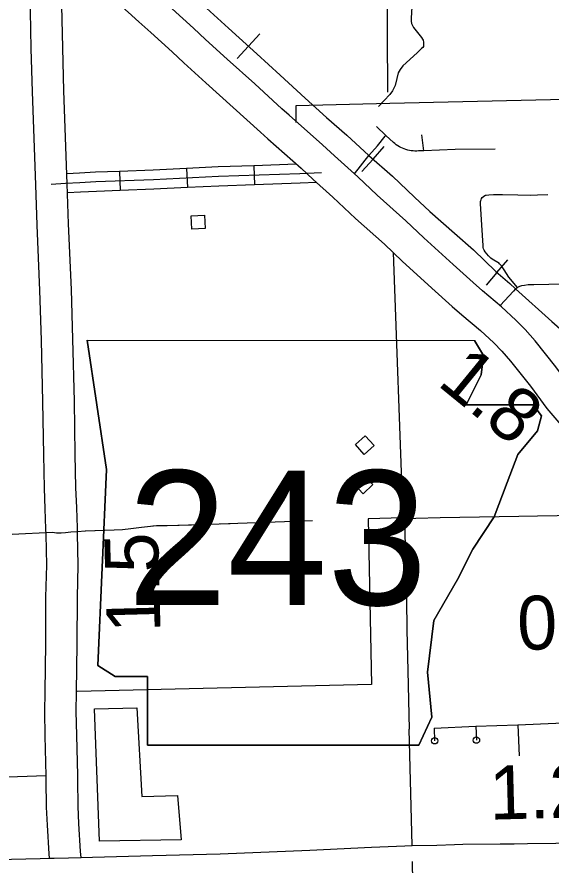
# Model space of a CAD drawing. Extents: x 1084508 to 1142749, y 1057638 to 1093403.
# Drawn here: x 1140397 to 1141714, y 1063169 to 1065260 of the extents above; entities that cross this region are included whole.
import ezdxf

# ---------------------------------------------------------------- set-up
doc = ezdxf.new("R2010")
doc.units = 0
for name, color, linetype in [('Level 10', 7, 'Continuous'), ('Level 15', 7, 'Continuous'), ('Level 21', 7, 'Continuous'), ('Level 31', 7, 'Continuous'), ('Level 32', 7, 'Continuous'), ('Level 33', 7, 'Continuous'), ('Level 34', 7, 'Continuous'), ('Level 35', 7, 'Continuous'), ('Level 40', 7, 'Continuous'), ('Level 43', 7, 'Continuous'), ('Level 48', 7, 'Continuous'), ('Level 5', 7, 'Continuous'), ('Level 56', 7, 'Continuous'), ('Level 57', 7, 'Continuous'), ('Level 6', 7, 'Continuous')]:
    doc.layers.add(name, color=color, linetype=linetype)

msp = doc.modelspace()

# ---------------------------------------------------------------- linework, layer by layer
at = {"layer": 'Level 10'}
for points in [[(1140426.3, 1065500.2), (1140426.2, 1065441.9), (1140426.9, 1065365), (1140428.8, 1065320.9), (1140431.6, 1065182), (1140434.3, 1065075), (1140442.6, 1064845.7)], [(1140521, 1064848.5), (1140512.8, 1065077.4), (1140510.1, 1065183.8), (1140507.3, 1065323.4), (1140505.4, 1065367.1), (1140504.9, 1065422.9)], [(1141068, 1065017.6), (1141050.4, 1065033.6), (1140983.2, 1065094.7), (1140915.5, 1065155.7), (1140861.8, 1065204.6), (1140832.4, 1065231.8), (1140806, 1065255.8), (1140779.5, 1065279.7), (1140750.4, 1065306.2), (1140723.7, 1065330.2), (1140695.6, 1065355.3), (1140668.8, 1065380.1), (1140656.8, 1065390.8)], [(1140604.6, 1065332.2), (1140616, 1065322), (1140642.8, 1065297.3), (1140671.3, 1065271.8), (1140697.7, 1065248.1), (1140726.8, 1065221.5), (1140753.4, 1065197.6), (1140779.4, 1065174), (1140808.7, 1065146.8), (1140862.8, 1065097.6), (1140930.5, 1065036.5), (1140997.6, 1064975.5), (1141015.2, 1064959.5)], [(1141237.5, 1064866), (1141180.3, 1064917.2), (1141150.2, 1064945), (1141068, 1065017.6)], [(1141015.2, 1064959.5), (1141097.6, 1064886.7), (1141127.5, 1064859.2), (1141175.7, 1064816)], [(1141876, 1064234.5), (1141828.2, 1064275.5), (1141790.7, 1064312.9), (1141765.4, 1064343.3), (1141725.4, 1064397.4), (1141674.4, 1064461.7), (1141650.1, 1064489.5), (1141626.9, 1064512.7), (1141591.9, 1064545.5), (1141544.6, 1064584.9), (1141521.9, 1064604.9), (1141472.1, 1064649.7), (1141400.3, 1064715), (1141356, 1064757.1), (1141284.7, 1064820.8), (1141237.5, 1064866)], [(1140442.6, 1064845.7), (1140446.1, 1064746.8), (1140453.1, 1064585.5), (1140456.5, 1064463.4), (1140460.3, 1064311), (1140462.6, 1064180.1), (1140464.2, 1064098), (1140466.1, 1064047.1), (1140467.8, 1063997.8), (1140468.2, 1063983.9), (1140469.9, 1063908.6), (1140467.7, 1063829.8), (1140467.4, 1063715.4), (1140465.5, 1063596.7)], [(1140544, 1063595.5), (1140545.8, 1063714.7), (1140546.2, 1063828.6), (1140548.4, 1063908.4), (1140546.7, 1063986.1), (1140546.2, 1064000.4), (1140544.5, 1064049.9), (1140542.6, 1064100.2), (1140541, 1064181.6), (1140538.7, 1064312.7), (1140535, 1064465.4), (1140531.5, 1064588.3), (1140524.5, 1064749.9), (1140521, 1064848.5)], [(1141175.7, 1064816), (1141231.4, 1064763.2), (1141302.8, 1064699.4), (1141346.9, 1064657.5), (1141419.5, 1064591.6), (1141469.7, 1064546.3), (1141493.6, 1064525.3), (1141540, 1064486.6), (1141572.4, 1064456.3), (1141592.7, 1064435.9), (1141614.1, 1064411.5), (1141663.1, 1064349.6), (1141703.7, 1064294.9), (1141732.7, 1064260), (1141778, 1064214.7), (1141828.1, 1064172.6)], [(1140465.5, 1063596.7), (1140464.7, 1063547.2), (1140466.2, 1063487.8), (1140468.7, 1063389.2)], [(1140547.2, 1063390.4), (1140544.6, 1063489.8), (1140543.2, 1063547.5), (1140544, 1063595.5)], [(1140468.7, 1063389.2), (1140468.7, 1063378.5), (1140469.5, 1063311.7), (1140471.3, 1063267.9), (1140475.9, 1063197), (1140476.8, 1063186)], [(1140555.4, 1063187.9), (1140554.2, 1063202.6), (1140549.7, 1063272.1), (1140547.9, 1063313.7), (1140547.2, 1063379.1), (1140547.2, 1063390.4)], [(1140476.8, 1063186), (1140524.4, 1063187), (1140555.4, 1063187.9)]]:
    msp.add_lwpolyline(points, dxfattribs=at)
at = {"layer": 'Level 15'}
for points in [[(1141371.5, 1063217.5), (1141432.2, 1063218.5), (1141476.1, 1063219.9), (1141496.6, 1063220.6), (1141588.3, 1063221.9), (1141623.1, 1063221.8), (1141655.5, 1063222.2), (1141795.5, 1063224.2), (1141821.1, 1063224.6), (1141866.3, 1063226.1)], [(1140524.4, 1063187), (1140730.9, 1063192.7), (1140898.2, 1063196.6), (1141119.2, 1063206.3), (1141271, 1063213.3), (1141353.5, 1063217.1), (1141371.5, 1063217.5)], [(1140147.8, 1063177.4), (1140313.1, 1063182.2), (1140524.4, 1063187)]]:
    msp.add_lwpolyline(points, dxfattribs=at)
at = {"layer": 'Level 21'}
for p, q in [((1140570, 1064462.8), (1140617.8, 1064144.2)), ((1140617.8, 1064144.2), (1140570, 1064462.8)), ((1141547.1, 1064425.6), (1141525.1, 1064462.3)), ((1141525.1, 1064462.3), (1141547.1, 1064425.6)), ((1141541.8, 1064377.8), (1141547.1, 1064425.6)), ((1141547.1, 1064425.6), (1141541.8, 1064377.8)), ((1141504.6, 1064303.5), (1141541.8, 1064377.8)), ((1141541.8, 1064377.8), (1141504.6, 1064303.5)), ((1141669.3, 1064303.5), (1141504.6, 1064303.5)), ((1141504.6, 1064303.5), (1141669.3, 1064303.5)), ((1141690.5, 1064276.9), (1141669.3, 1064303.5)), ((1141669.3, 1064303.5), (1141690.5, 1064276.9)), ((1141679.9, 1064239.8), (1141690.5, 1064276.9)), ((1141690.5, 1064276.9), (1141679.9, 1064239.8)), ((1141632.1, 1064181.4), (1141679.9, 1064239.8)), ((1141679.9, 1064239.8), (1141632.1, 1064181.4)), ((1141605.5, 1064112.3), (1141632.1, 1064181.4)), ((1141632.1, 1064181.4), (1141605.5, 1064112.3)), ((1140617.8, 1064144.2), (1140596.6, 1063660.9)), ((1140596.6, 1063660.9), (1140617.8, 1064144.2)), ((1141573.7, 1064027.4), (1141605.5, 1064112.3)), ((1141605.5, 1064112.3), (1141573.7, 1064027.4)), ((1141520.6, 1063947.7), (1141573.7, 1064027.4)), ((1141573.7, 1064027.4), (1141520.6, 1063947.7)), ((1141483.4, 1063873.4), (1141520.6, 1063947.7)), ((1141520.6, 1063947.7), (1141483.4, 1063873.4)), ((1141425, 1063772.5), (1141483.4, 1063873.4)), ((1141483.4, 1063873.4), (1141425, 1063772.5)), ((1141409, 1063645), (1141425, 1063772.5)), ((1141425, 1063772.5), (1141409, 1063645)), ((1140596.6, 1063660.9), (1140639.1, 1063634.4)), ((1140639.1, 1063634.4), (1140596.6, 1063660.9)), ((1141419.7, 1063533.5), (1141409, 1063645)), ((1141409, 1063645), (1141419.7, 1063533.5)), ((1140639.1, 1063634.4), (1140718.7, 1063634.4)), ((1140718.7, 1063634.4), (1140639.1, 1063634.4)), ((1140718.7, 1063634.4), (1140718.7, 1063464.5)), ((1140718.7, 1063464.5), (1140718.7, 1063634.4)), ((1141387.8, 1063464.5), (1141419.7, 1063533.5)), ((1141419.7, 1063533.5), (1141387.8, 1063464.5)), ((1140718.7, 1063464.5), (1141387.8, 1063464.5)), ((1141387.8, 1063464.5), (1140718.7, 1063464.5))]:
    msp.add_line(p, q, dxfattribs=at)
msp.add_lwpolyline([(1140570, 1064462.8), (1141525.1, 1064462.3)], dxfattribs=at)
msp.add_lwpolyline([(1140570, 1064462.8), (1141525.1, 1064462.3)], dxfattribs=at)
at = {"layer": 'Level 31'}
msp.add_lwpolyline([(1141378.1, 1062947.8), (1141377.9, 1062960.2), (1141374.7, 1063029.6), (1141372.2, 1063178.3)], dxfattribs=at)
at = {"layer": 'Level 32'}
for p, q in [((1140650.1, 1064879.1), (1140651.9, 1064832.1)), ((1140815.4, 1064886.3), (1140817.7, 1064839.2)), ((1140981.3, 1064893.1), (1140982.9, 1064846))]:
    msp.add_line(p, q, dxfattribs=at)
for points in [[(1141086.4, 1064896.7), (1140981.3, 1064893.1)], [(1141147.7, 1064875.8), (1141094.2, 1064873.4), (1140893.8, 1064866.5), (1140733.7, 1064858.7), (1140591.9, 1064853.3), (1140552.4, 1064851.3), (1140517, 1064849.7), (1140481.8, 1064847.1)], [(1140650.1, 1064879.1), (1140590.8, 1064876.9), (1140551.3, 1064874.8), (1140520.1, 1064873.4)], [(1140815.4, 1064886.3), (1140732.7, 1064882.2), (1140650.1, 1064879.1)], [(1140981.3, 1064893.1), (1140892.8, 1064890.1), (1140815.4, 1064886.3)], [(1140817.7, 1064839.2), (1140734.7, 1064835.2), (1140651.9, 1064832.1)], [(1140982.9, 1064846), (1140894.8, 1064843), (1140817.7, 1064839.2)], [(1141135.9, 1064851.7), (1141095.1, 1064849.9), (1140982.9, 1064846)], [(1140651.9, 1064832.1), (1140592.9, 1064829.8), (1140553.5, 1064827.8), (1140521.8, 1064826.4)]]:
    msp.add_lwpolyline(points, dxfattribs=at)
at = {"layer": 'Level 33'}
for p, q in [((1141425.3, 1063506.4), (1141528.4, 1063511.5)), ((1141425.3, 1063506.4), (1141426.7, 1063475.7)), ((1141528.4, 1063511.5), (1141632.2, 1063515.3)), ((1141528.4, 1063511.5), (1141529.7, 1063477.3)), ((1141632.2, 1063515.3), (1141635, 1063438.5))]:
    msp.add_line(p, q, dxfattribs=at)
for points in [[(1141306.5, 1064968), (1141283.2, 1064989.6)], [(1141264.9, 1064918.5), (1141285.7, 1064942.3), (1141304.9, 1064966.2), (1141306.5, 1064968)], [(1141400.3, 1064930.1), (1141387, 1064929.6), (1141382.5, 1064929.4), (1141378.1, 1064929.4), (1141373.6, 1064929.6), (1141369.2, 1064930.1), (1141364.8, 1064930.8), (1141360.4, 1064931.7), (1141356.1, 1064932.9), (1141351.9, 1064934.4), (1141347.8, 1064936), (1141343.7, 1064937.9), (1141339.8, 1064940), (1141336, 1064942.3), (1141332.3, 1064944.8), (1141328.7, 1064947.5), (1141325.3, 1064950.4), (1141306.5, 1064968)], [(1141400.3, 1064930.1), (1141395.3, 1064969.6)], [(1141229.1, 1064873.5), (1141264.9, 1064918.5)], [(1141576.2, 1064933.9), (1141477, 1064932.9), (1141400.3, 1064930.1)], [(1141626, 1064589.4), (1141620.8, 1064584.1), (1141588.6, 1064548.6)], [(1141921.4, 1064033.7), (1141680.5, 1064029.5), (1141634.4, 1064028.5), (1141440.5, 1064025.1), (1141380.6, 1064023.3), (1141373.3, 1064023.1), (1141370.1, 1064022.6), (1141367, 1064021), (1141363.6, 1064018.6), (1141359.8, 1064015.2), (1141357.9, 1064012.7), (1141356.3, 1064010.7), (1141355.1, 1064008.5), (1141354.3, 1064006.4), (1141353.8, 1064003.6), (1141353.6, 1064000.1), (1141353.4, 1063995.2), (1141353.4, 1063989.3), (1141353.7, 1063953.6), (1141355.3, 1063903.8), (1141357.6, 1063824.1), (1141358.3, 1063748.9), (1141360.8, 1063648.3), (1141364.1, 1063504.4)], [(1141632.2, 1063515.3), (1141913.2, 1063527.4)], [(1141371.3, 1063217.5), (1141368.3, 1063345.3), (1141364.1, 1063504.4)]]:
    msp.add_lwpolyline(points, dxfattribs=at)
for centre in [(1141426.7, 1063475.7), (1141529.7, 1063477.3)]:
    msp.add_circle(centre, 7.85, dxfattribs=at)
at = {"layer": 'Level 34'}
for points in [[(1141631.1, 1064593.1), (1141609.9, 1064618.5), (1141597.8, 1064636.6), (1141591.5, 1064646.1), (1141586.7, 1064651.6), (1141584.6, 1064653.5), (1141582.6, 1064654.8), (1141573, 1064660.5), (1141568.3, 1064663.1), (1141565, 1064665.4), (1141561.7, 1064668.3), (1141559.4, 1064670.8), (1141555.4, 1064675.6), (1141551.7, 1064680.6), (1141549.1, 1064684.8), (1141547.6, 1064687.9), (1141546.5, 1064691.5), (1141546, 1064696.5), (1141545.7, 1064709.1), (1141544.1, 1064734), (1141539.6, 1064799.6), (1141539.6, 1064802.3), (1141540, 1064805.3), (1141540.3, 1064807), (1141541.1, 1064809.2), (1141542.5, 1064812.2), (1141544.1, 1064814.5), (1141547, 1064817.5), (1141550.3, 1064819.9), (1141552, 1064820.6), (1141553.9, 1064820.9), (1141560.7, 1064821.6), (1141572.2, 1064822.2), (1141593.8, 1064822.3), (1141631.8, 1064821.4), (1141663.4, 1064820.7), (1141680, 1064821.4), (1141705.4, 1064821.8)], [(1142013.3, 1064610.4), (1141945, 1064606.8), (1141833, 1064603.2), (1141782.1, 1064601.1), (1141745.4, 1064600.8), (1141671.6, 1064599.4), (1141657.4, 1064599.2), (1141647.9, 1064598.1), (1141640.6, 1064596.9), (1141638.6, 1064596.4), (1141635.7, 1064595.3), (1141631.1, 1064593.1)], [(1141631.1, 1064593.1), (1141629.1, 1064591.6), (1141626, 1064589.4)]]:
    msp.add_lwpolyline(points, dxfattribs=at)
at = {"layer": 'Level 35'}
msp.add_lwpolyline([(1141372.3, 1065314.7), (1141369, 1065257.2), (1141368.7, 1065249.5), (1141369.4, 1065244), (1141371.9, 1065238.6), (1141374.5, 1065234.2), (1141394.6, 1065209.3), (1141396.5, 1065205.3), (1141398.3, 1065202.3), (1141399, 1065197.9), (1141399, 1065194.6), (1141399, 1065190.6), (1141399, 1065187.3), (1141397.9, 1065184.8), (1141394.6, 1065181.8), (1141383.3, 1065171.2), (1141348.5, 1065139.7), (1141342, 1065130.6), (1141337.2, 1065122.2), (1141333.9, 1065108.3), (1141329.2, 1065090.7), (1141326.2, 1065084.5), (1141322.9, 1065077.5), (1141316, 1065068.7), (1141288.2, 1065039.1)], dxfattribs=at)
at = {"layer": 'Level 40'}
for p, q in [((1140967.9, 1065187.8), (1140995.8, 1065218.4)), ((1140967.9, 1065187.8), (1140940, 1065157.2)), ((1141275, 1064909.7), (1141302.3, 1064940.9)), ((1141275, 1064909.7), (1141247.7, 1064878.5)), ((1141580.3, 1064629.8), (1141607.2, 1064661.3)), ((1141580.3, 1064629.8), (1141553.4, 1064598.3))]:
    msp.add_line(p, q, dxfattribs=at)
for points in [[(1140453.2, 1065663), (1140502.9, 1065609.8), (1140557.7, 1065561.2), (1140650.3, 1065477.2), (1140734.8, 1065400.9), (1140808.7, 1065333.8), (1140864.8, 1065281.3), (1140919, 1065232.3), (1140988.8, 1065168.8), (1141045.9, 1065116.7), (1141107.9, 1065059.7), (1141159.8, 1065012), (1141210.4, 1064968.1), (1141264.9, 1064918.5)], [(1140864.8, 1065281.3), (1140919, 1065232.3), (1140988.8, 1065168.8), (1141045.9, 1065116.7), (1141107.9, 1065059.7), (1141159.8, 1065012), (1141210.4, 1064968.1), (1141264.9, 1064918.5), (1141323.2, 1064867.6), (1141377.2, 1064815.4), (1141415.2, 1064780.4), (1141475.6, 1064727.2), (1141522.6, 1064685.5), (1141577.4, 1064632.3), (1141611.9, 1064602.9), (1141626, 1064589.4), (1141715.3, 1064509)], [(1141264.9, 1064918.5), (1141323.2, 1064867.6), (1141377.2, 1064815.4), (1141415.2, 1064780.4), (1141475.6, 1064727.2), (1141522.6, 1064685.5), (1141577.4, 1064632.3), (1141611.9, 1064602.9), (1141626, 1064589.4)], [(1141626, 1064589.4), (1141715.3, 1064509), (1141783.6, 1064449.3), (1141858.5, 1064379.1), (1141917.6, 1064325.2), (1141978.8, 1064269.9), (1142022.6, 1064229.8), (1142116.9, 1064144), (1142188.9, 1064080.9), (1142280.9, 1063996.2), (1142325.1, 1063956.1), (1142429.8, 1063859.2), (1142532.2, 1063768.6), (1142603.5, 1063703.6), (1142648.7, 1063660.5), (1142689.6, 1063626.4), (1142745.6, 1063574.7), (1142749.2, 1063571.3)]]:
    msp.add_lwpolyline(points, dxfattribs=at)
at = {"layer": 'Level 43'}
for points in [[(1141125.7, 1064017.6), (1140873, 1064008.6), (1140767.8, 1064005.7), (1140741.1, 1064005.6), (1140704.5, 1064001), (1140677.6, 1063998.1), (1140657.2, 1063995.9), (1140637.1, 1063994.9), (1140565, 1063992), (1140546.7, 1063990.9), (1140529.9, 1063989.5), (1140516.6, 1063988.4), (1140506.2, 1063987.7), (1140497.2, 1063987.7), (1140494.7, 1063987.7), (1140484.7, 1063988.8), (1140385, 1063984.1)], [(1140691.2, 1063999.6), (1140677.6, 1063998.1), (1140657.2, 1063995.9), (1140637.1, 1063994.9), (1140567.2, 1063992.1)], [(1140856.6, 1064008.1), (1140767.8, 1064005.7), (1140741.1, 1064005.6), (1140732.4, 1064004.5)], [(1140922.8, 1064010.4), (1140898, 1064009.5)], [(1140468.1, 1063988), (1140401.8, 1063984.9)]]:
    msp.add_lwpolyline(points, dxfattribs=at)
at = {"layer": 'Level 5'}
msp.add_lwpolyline([(1141307.7, 1065624.7), (1141308.2, 1065503.7), (1141310.7, 1065074.5)], dxfattribs=at)
at = {"layer": 'Level 56'}
for points in [[(1140828.4, 1064737), (1140826.8, 1064769.6), (1140859.6, 1064771.2), (1140861.1, 1064738.6)], [(1141231.3, 1064205.7), (1141255.6, 1064227.5), (1141277.5, 1064203.1), (1141253.2, 1064181.3)], [(1141250.9, 1064084.4), (1141228.4, 1064108.1), (1141252.2, 1064130.7), (1141274.7, 1064107)]]:
    msp.add_lwpolyline(points, close=True, dxfattribs=at)
at = {"layer": 'Level 57'}
msp.add_lwpolyline([(1140588, 1063554.1), (1140692.4, 1063556.6), (1140704.8, 1063338.1), (1140793.2, 1063341), (1140801.6, 1063231.2), (1140600.4, 1063228.2), (1140588, 1063554.1)], dxfattribs=at)
at = {"layer": 'Level 6'}
for points in [[(1142749.2, 1064903.6), (1142574.5, 1064900.3), (1142572.2, 1064987.5), (1142407.8, 1064984.2), (1142408.8, 1064897.1), (1142183.3, 1064892.9), (1142179.9, 1065065.9), (1141316.1, 1065046.2), (1141084.9, 1065040.4), (1141085, 1065000)], [(1141324.4, 1064678.9), (1141348.2, 1064025.5), (1141262.8, 1064022.4), (1141271.3, 1063614), (1140545.6, 1063597)], [(1140468.1, 1063388.9), (1140074, 1063375.6), (1140074.6, 1063227.4), (1139927.1, 1063222.7), (1139928.4, 1063154.1)]]:
    msp.add_lwpolyline(points, dxfattribs=at)

# ---------------------------------------------------------------- texts
at = {"layer": 'Level 21'}
msp.add_text('243', height=331.46, dxfattribs=at).set_placement((1140669.3, 1063810.3))
at = {"layer": 'Level 48'}
for s, rotation, p in [('1.8', 320.736, (1141430.4, 1064354.3)), ('1.5', 91.5615, (1140751.3, 1063743.9)), ('0.2', 1.508, (1141631.9, 1063699.3)), ('1.2', 1.508, (1141563.2, 1063281.1))]:
    msp.add_text(s, height=132.58, rotation=rotation, dxfattribs=at).set_placement(p)

doc.saveas('drawing.dxf')
